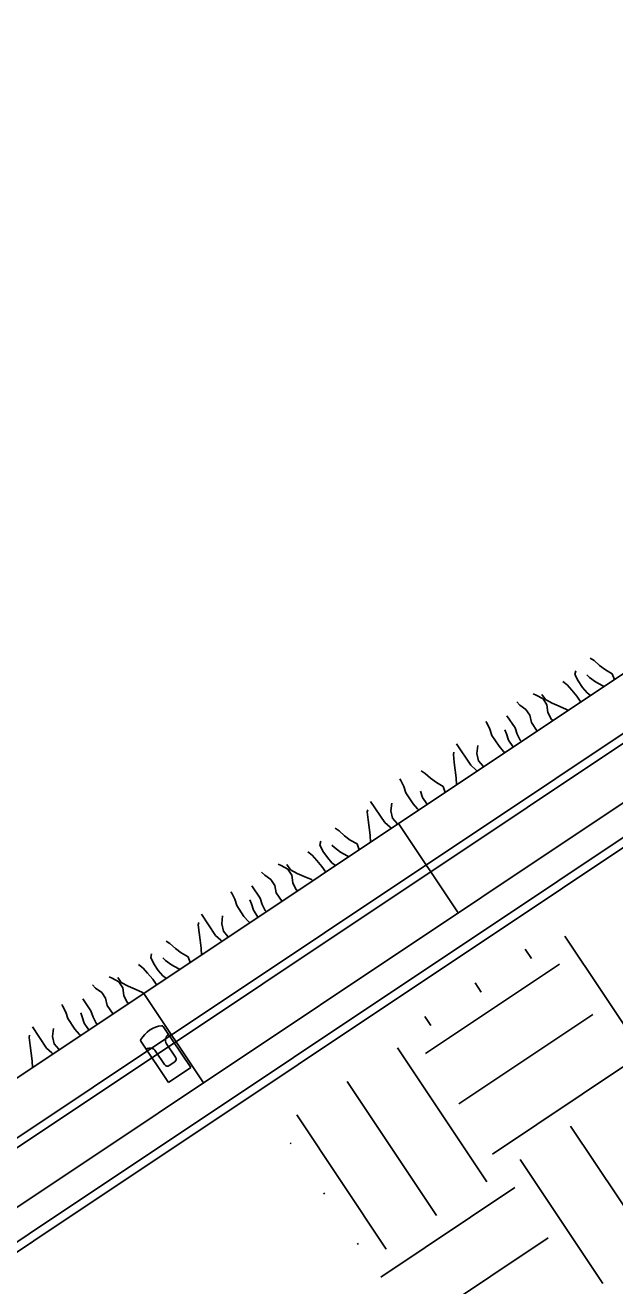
# Model space of a CAD drawing. Extents: x 638850 to 644908, y 297188 to 298900.
# Drawn here: x 641966.71 to 641986.47, y 297516.1 to 297558.34 of the extents above; entities that cross this region are included whole.
import ezdxf

# ---------------------------------------------------------------- set-up
doc = ezdxf.new("R2010")
doc.units = 0
for name, color, linetype in [('13', 7, 'Continuous'), ('4', 7, 'Continuous'), ('5', 7, 'Continuous'), ('7', 7, 'Continuous'), ('8', 7, 'Continuous'), ('9', 7, 'Continuous')]:
    doc.layers.add(name, color=color, linetype=linetype)

msp = doc.modelspace()

# ---------------------------------------------------------------- linework, layer by layer
at = {"layer": '13'}
for p, q in [((641987.796, 297523.324), (641984.801, 297527.816)), ((641983.677, 297527.069), (641983.472, 297527.376)), ((641980.122, 297523.885), (641984.615, 297526.881)), ((641981.993, 297525.944), (641981.787, 297526.252)), ((641980.308, 297524.82), (641980.103, 297525.129)), ((641981.245, 297522.2), (641985.738, 297525.196)), ((641982.18, 297519.58), (641979.185, 297524.071)), ((641982.368, 297520.516), (641986.861, 297523.511)), ((641980.496, 297518.455), (641977.5, 297522.948)), ((641978.811, 297517.332), (641975.815, 297521.824)), ((641987.755, 297517.306), (641984.988, 297521.451)), ((641975.59, 297520.863), (641975.629, 297520.889)), ((641986.071, 297516.18), (641983.304, 297520.328)), ((641976.713, 297519.178), (641976.752, 297519.204)), ((641978.625, 297516.396), (641983.118, 297519.392)), ((641977.837, 297517.494), (641977.876, 297517.52)), ((641979.748, 297514.712), (641984.241, 297517.708))]:
    msp.add_line(p, q, dxfattribs=at)
at = {"layer": '4'}
msp.add_lwpolyline([(642116.422, 297620.757), (641930.366, 297496.673), (641930.211, 297496.907), (642116.267, 297620.99)], close=True, dxfattribs=at)
at = {"layer": '5'}
for p, q in [((641929.742, 297498.589), (642115.798, 297622.673)), ((641930.835, 297494.991), (642116.889, 297619.072)), ((641981.224, 297528.594), (641979.226, 297531.59)), ((641972.687, 297522.902), (641970.689, 297525.896))]:
    msp.add_line(p, q, dxfattribs=at)
at = {"layer": '7'}
for p, q in [((641971.337, 297524.792), (641972.257, 297523.412)), ((641970.588, 297524.293), (641971.509, 297522.912)), ((641971.451, 297524.212), (641971.753, 297523.759)), ((641971.515, 297524.525), (641971.513, 297524.524)), ((641970.769, 297524.027), (641970.766, 297524.026)), ((641971.081, 297523.965), (641971.383, 297523.512)), ((641972.257, 297523.412), (641971.509, 297522.912)), ((641971.538, 297523.481), (641971.722, 297523.603))]:
    msp.add_line(p, q, dxfattribs=at)
for centre, radius, start, end in [((641971.412, 297523.869), 0.956, 97.7555, 149.6445), ((641971.29, 297524.761), 0.0562, 33.6995, 97.7554), ((641970.636, 297524.324), 0.0562, 149.6441, 213.7), ((641971.638, 297524.336), 0.225, 123.7, 213.7), ((641970.894, 297523.84), 0.225, 33.7, 123.7), ((641971.659, 297523.696), 0.112, 303.7, 33.7), ((641971.477, 297523.575), 0.112, 213.7, 303.7)]:
    msp.add_arc(centre, radius, start, end, dxfattribs=at)
at = {"layer": '8'}
msp.add_lwpolyline([(642117.502, 297617.992), (641931.585, 297494.002), (641931.429, 297494.233), (642117.347, 297618.225)], close=True, dxfattribs=at)
at = {"layer": '9'}
for p, q in [((641985.777, 297537.048), (641985.648, 297537.133)), ((641985.958, 297536.886), (641985.777, 297537.048)), ((641986.158, 297536.738), (641985.958, 297536.886)), ((641985.134, 297536.583), (641985.163, 297536.703)), ((641985.24, 297536.37), (641985.134, 297536.583)), ((641985.626, 297536.485), (641985.535, 297536.567)), ((641985.826, 297536.336), (641985.626, 297536.485)), ((641986.387, 297536.608), (641986.158, 297536.738)), ((641986.457, 297536.411), (641986.387, 297536.608)), ((641984.879, 297536.231), (641984.728, 297536.348)), ((641985.03, 297536.059), (641984.879, 297536.231)), ((641985.202, 297535.854), (641985.03, 297536.059)), ((641985.386, 297536.151), (641985.24, 297536.37)), ((641985.541, 297535.974), (641985.386, 297536.151)), ((641986.053, 297536.214), (641985.826, 297536.336)), ((641986.11, 297536.179), (641986.053, 297536.214)), ((641983.286, 297535.558), (641983.183, 297535.663)), ((641983.839, 297535.89), (641983.738, 297535.932)), ((641984.067, 297535.762), (641983.839, 297535.89)), ((641984.145, 297535.742), (641984.028, 297535.918)), ((641984.196, 297535.568), (641984.067, 297535.762)), ((641984.372, 297535.62), (641984.145, 297535.742)), ((641984.61, 297535.524), (641984.372, 297535.62)), ((641985.332, 297535.66), (641985.202, 297535.854)), ((641985.662, 297535.881), (641985.541, 297535.974)), ((641983.128, 297534.791), (641982.855, 297535.2)), ((641983.491, 297535.414), (641983.286, 297535.558)), ((641983.621, 297535.22), (641983.491, 297535.414)), ((641983.676, 297534.974), (641983.621, 297535.22)), ((641984.228, 297535.306), (641984.196, 297535.568)), ((641984.346, 297535.076), (641984.228, 297535.306)), ((641984.854, 297535.415), (641984.61, 297535.524)), ((641984.906, 297535.376), (641984.854, 297535.415)), ((641982.181, 297534.958), (641982.147, 297535.009)), ((641982.281, 297534.753), (641982.181, 297534.958)), ((641982.348, 297534.543), (641982.281, 297534.753)), ((641983.201, 297534.585), (641983.128, 297534.791)), ((641983.869, 297534.685), (641983.676, 297534.974)), ((641984.401, 297535.04), (641984.346, 297535.076)), ((641982.592, 297534.178), (641982.348, 297534.543)), ((641982.839, 297534.598), (641982.785, 297534.733)), ((641982.906, 297534.388), (641982.839, 297534.598)), ((641983.049, 297534.174), (641982.906, 297534.388)), ((641983.302, 297534.379), (641983.201, 297534.585)), ((641983.342, 297534.334), (641983.302, 297534.379)), ((641981.06, 297533.902), (641981.075, 297533.977)), ((641981.09, 297533.639), (641981.06, 297533.902)), ((641981.643, 297533.546), (641981.169, 297534.255)), ((641981.845, 297533.935), (641981.878, 297534.201)), ((641981.9, 297533.689), (641981.845, 297533.935)), ((641982.743, 297534.006), (641982.592, 297534.178)), ((641982.791, 297533.966), (641982.743, 297534.006)), ((641983.073, 297534.154), (641983.049, 297534.174)), ((641981.124, 297533.381), (641981.09, 297533.639)), ((641981.819, 297533.39), (641981.643, 297533.546)), ((641982.055, 297533.512), (641981.9, 297533.689)), ((641982.084, 297533.495), (641982.055, 297533.512)), ((641979.298, 297533.034), (641979.265, 297533.084)), ((641980.111, 297533.269), (641979.982, 297533.354)), ((641980.292, 297533.107), (641980.111, 297533.269)), ((641980.492, 297532.959), (641980.292, 297533.107)), ((641981.156, 297533.12), (641981.124, 297533.381)), ((641981.164, 297532.881), (641981.156, 297533.12)), ((641981.86, 297533.345), (641981.819, 297533.39)), ((641979.399, 297532.829), (641979.298, 297533.034)), ((641979.466, 297532.619), (641979.399, 297532.829)), ((641980.024, 297532.464), (641979.957, 297532.674)), ((641980.721, 297532.83), (641980.492, 297532.959)), ((641980.791, 297532.632), (641980.721, 297532.83)), ((641978.76, 297531.621), (641978.287, 297532.331)), ((641978.963, 297532.011), (641978.994, 297532.276)), ((641979.709, 297532.254), (641979.466, 297532.619)), ((641979.86, 297532.082), (641979.709, 297532.254)), ((641980.166, 297532.25), (641980.024, 297532.464)), ((641980.188, 297532.228), (641980.166, 297532.25)), ((641978.177, 297531.978), (641978.192, 297532.053)), ((641978.207, 297531.715), (641978.177, 297531.978)), ((641979.018, 297531.765), (641978.963, 297532.011)), ((641979.908, 297532.042), (641979.86, 297532.082)), ((641977.229, 297531.345), (641977.099, 297531.43)), ((641978.242, 297531.457), (641978.207, 297531.715)), ((641978.273, 297531.195), (641978.242, 297531.457)), ((641978.937, 297531.466), (641978.76, 297531.621)), ((641978.977, 297531.421), (641978.937, 297531.466)), ((641979.173, 297531.587), (641979.018, 297531.765)), ((641979.202, 297531.571), (641979.173, 297531.587)), ((641976.586, 297530.88), (641976.615, 297531)), ((641977.408, 297531.181), (641977.229, 297531.345)), ((641977.607, 297531.034), (641977.408, 297531.181)), ((641977.839, 297530.905), (641977.607, 297531.034)), ((641978.282, 297530.957), (641978.273, 297531.195)), ((641976.33, 297530.528), (641976.179, 297530.645)), ((641976.481, 297530.356), (641976.33, 297530.528)), ((641976.691, 297530.667), (641976.586, 297530.88)), ((641976.838, 297530.448), (641976.691, 297530.667)), ((641977.077, 297530.782), (641976.986, 297530.864)), ((641977.278, 297530.633), (641977.077, 297530.782)), ((641977.503, 297530.51), (641977.278, 297530.633)), ((641977.908, 297530.708), (641977.839, 297530.905)), ((641975.29, 297530.187), (641975.19, 297530.229)), ((641975.518, 297530.059), (641975.29, 297530.187)), ((641975.597, 297530.039), (641975.479, 297530.215)), ((641976.654, 297530.151), (641976.481, 297530.356)), ((641976.783, 297529.957), (641976.654, 297530.151)), ((641976.992, 297530.271), (641976.838, 297530.448)), ((641977.114, 297530.178), (641976.992, 297530.271)), ((641977.561, 297530.476), (641977.503, 297530.51)), ((641974.738, 297529.855), (641974.632, 297529.959)), ((641974.943, 297529.711), (641974.738, 297529.855)), ((641975.072, 297529.517), (641974.943, 297529.711)), ((641975.648, 297529.865), (641975.518, 297530.059)), ((641975.823, 297529.917), (641975.597, 297530.039)), ((641975.68, 297529.603), (641975.648, 297529.865)), ((641976.059, 297529.82), (641975.823, 297529.917)), ((641976.306, 297529.712), (641976.059, 297529.82)), ((641976.355, 297529.672), (641976.306, 297529.712)), ((641973.632, 297529.255), (641973.599, 297529.306)), ((641973.733, 297529.05), (641973.632, 297529.255)), ((641974.58, 297529.088), (641974.307, 297529.497)), ((641975.127, 297529.271), (641975.072, 297529.517)), ((641975.32, 297528.982), (641975.127, 297529.271)), ((641975.797, 297529.373), (641975.68, 297529.603)), ((641975.85, 297529.335), (641975.797, 297529.373)), ((641973.8, 297528.84), (641973.733, 297529.05)), ((641974.043, 297528.475), (641973.8, 297528.84)), ((641974.291, 297528.895), (641974.237, 297529.03)), ((641974.358, 297528.685), (641974.291, 297528.895)), ((641974.652, 297528.882), (641974.58, 297529.088)), ((641974.753, 297528.676), (641974.652, 297528.882)), ((641973.094, 297527.843), (641972.621, 297528.552)), ((641973.297, 297528.232), (641973.328, 297528.497)), ((641974.194, 297528.303), (641974.043, 297528.475)), ((641974.5, 297528.471), (641974.358, 297528.685)), ((641974.522, 297528.45), (641974.5, 297528.471)), ((641974.794, 297528.631), (641974.753, 297528.676)), ((641972.511, 297528.199), (641972.526, 297528.274)), ((641972.541, 297527.936), (641972.511, 297528.199)), ((641973.352, 297527.986), (641973.297, 297528.232)), ((641973.507, 297527.809), (641973.352, 297527.986)), ((641974.242, 297528.263), (641974.194, 297528.303)), ((641971.563, 297527.566), (641971.433, 297527.651)), ((641971.744, 297527.404), (641971.563, 297527.566)), ((641972.576, 297527.678), (641972.541, 297527.936)), ((641972.607, 297527.417), (641972.576, 297527.678)), ((641973.271, 297527.687), (641973.094, 297527.843)), ((641973.311, 297527.642), (641973.271, 297527.687)), ((641973.536, 297527.792), (641973.507, 297527.809)), ((641970.92, 297527.101), (641970.949, 297527.222)), ((641971.941, 297527.255), (641971.744, 297527.404)), ((641972.173, 297527.127), (641971.941, 297527.255)), ((641972.616, 297527.178), (641972.607, 297527.417)), ((641970.664, 297526.749), (641970.513, 297526.866)), ((641970.815, 297526.577), (641970.664, 297526.749)), ((641971.025, 297526.889), (641970.92, 297527.101)), ((641971.172, 297526.669), (641971.025, 297526.889)), ((641971.411, 297527.003), (641971.32, 297527.085)), ((641971.612, 297526.854), (641971.411, 297527.003)), ((641971.837, 297526.731), (641971.612, 297526.854)), ((641971.895, 297526.698), (641971.837, 297526.731)), ((641972.242, 297526.929), (641972.173, 297527.127)), ((641969.624, 297526.408), (641969.524, 297526.45)), ((641969.852, 297526.28), (641969.624, 297526.408)), ((641969.931, 297526.26), (641969.813, 297526.436)), ((641970.988, 297526.373), (641970.815, 297526.577)), ((641971.117, 297526.179), (641970.988, 297526.373)), ((641971.326, 297526.492), (641971.172, 297526.669)), ((641971.448, 297526.399), (641971.326, 297526.492)), ((641969.072, 297526.076), (641968.966, 297526.18)), ((641969.277, 297525.933), (641969.072, 297526.076)), ((641969.406, 297525.739), (641969.277, 297525.933)), ((641969.982, 297526.086), (641969.852, 297526.28)), ((641970.157, 297526.138), (641969.931, 297526.26)), ((641970.014, 297525.824), (641969.982, 297526.086)), ((641970.393, 297526.041), (641970.157, 297526.138)), ((641970.64, 297525.933), (641970.393, 297526.041)), ((641970.691, 297525.895), (641970.64, 297525.933)), ((641967.966, 297525.477), (641967.933, 297525.527)), ((641968.067, 297525.271), (641967.966, 297525.477)), ((641968.914, 297525.309), (641968.641, 297525.719)), ((641969.461, 297525.492), (641969.406, 297525.739)), ((641969.654, 297525.203), (641969.461, 297525.492)), ((641970.131, 297525.594), (641970.014, 297525.824)), ((641970.186, 297525.558), (641970.131, 297525.594)), ((641968.134, 297525.061), (641968.067, 297525.271)), ((641968.377, 297524.697), (641968.134, 297525.061)), ((641968.625, 297525.116), (641968.571, 297525.251)), ((641968.692, 297524.906), (641968.625, 297525.116)), ((641968.986, 297525.103), (641968.914, 297525.309)), ((641969.087, 297524.897), (641968.986, 297525.103)), ((641967.428, 297524.064), (641966.955, 297524.774)), ((641967.631, 297524.453), (641967.662, 297524.718)), ((641968.528, 297524.525), (641968.377, 297524.697)), ((641968.834, 297524.693), (641968.692, 297524.906)), ((641968.858, 297524.672), (641968.834, 297524.693)), ((641969.128, 297524.852), (641969.087, 297524.897)), ((641966.845, 297524.42), (641966.86, 297524.495)), ((641966.875, 297524.157), (641966.845, 297524.42)), ((641967.686, 297524.207), (641967.631, 297524.453)), ((641967.841, 297524.03), (641967.686, 297524.207)), ((641968.576, 297524.484), (641968.528, 297524.525)), ((641966.91, 297523.9), (641966.875, 297524.157)), ((641966.941, 297523.638), (641966.91, 297523.9)), ((641967.605, 297523.909), (641967.428, 297524.064)), ((641967.645, 297523.863), (641967.605, 297523.909)), ((641967.87, 297524.013), (641967.841, 297524.03)), ((641966.95, 297523.399), (641966.941, 297523.638))]:
    msp.add_line(p, q, dxfattribs=at)

doc.saveas('drawing.dxf')
